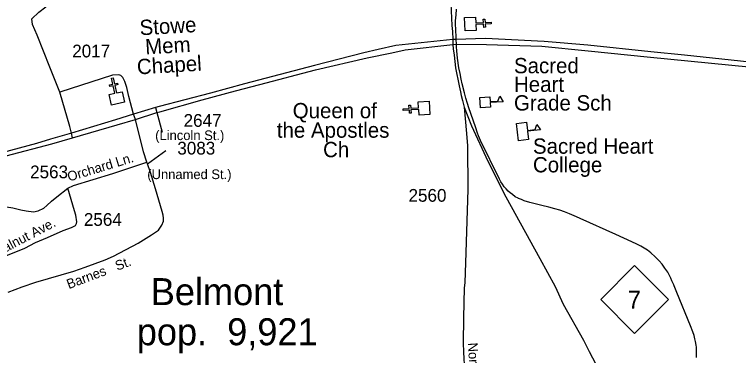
# Model space of a CAD drawing. Extents: x 1364363 to 1407445, y 538563 to 573342.
# Drawn here: x 1385868 to 1392969, y 550075 to 553422 of the extents above; entities that cross this region are included whole.
import ezdxf

# ---------------------------------------------------------------- set-up
doc = ezdxf.new("R2010")
doc.units = 0
for name, color, linetype in [('Exist Civil Demographics City Label', 7, 'Continuous'), ('Exist Cultural Church CELL', 7, 'Continuous'), ('Exist Cultural Church Label', 7, 'Continuous'), ('Exist Cultural Educational Facility College or University CELL', 7, 'Continuous'), ('Exist Cultural Educational Facility High CELL', 7, 'Continuous'), ('Exist Cultural Educational Facility High Label', 7, 'Continuous'), ('Exist Railroad Mainline', 7, 'Continuous'), ('Exist Road Primary NC Attributed', 7, 'Continuous'), ('Exist Road Primary NC Shield CELL', 7, 'Continuous'), ('Exist Road Primary NC Shield Number Label', 7, 'Continuous'), ('Exist Road Primary US Divided Attributed', 7, 'Continuous'), ('Exist Road Secondary Type 51 Attributed', 7, 'Continuous'), ('Exist Road Secondary Type 51 Label', 7, 'Continuous'), ('Exist Road Secondary Type 51 Number Label', 7, 'Continuous')]:
    doc.layers.add(name, color=color, linetype=linetype)

msp = doc.modelspace()

# ---------------------------------------------------------------- linework, layer by layer
at = {"layer": 'Exist Cultural Church CELL'}
for points in [[(1390388.8, 553396.5), (1390391.9, 553339.7), (1390467.9, 553343.6), (1390466.2, 553375.6), (1390482.2, 553376.4), (1390483.9, 553344.4), (1390543.9, 553347.6), (1390544.7, 553331.6), (1390484.7, 553328.4), (1390486.4, 553296.5), (1390470.4, 553295.7), (1390468.7, 553327.6), (1390392.7, 553323.7), (1390395.6, 553266.1), (1390289.3, 553260.5), (1390282.5, 553391)], [(1386796.7, 552636.4), (1386852.3, 552648.8), (1386835.8, 552723.2), (1386804.5, 552716.2), (1386801.1, 552731.8), (1386832.3, 552738.8), (1386819.2, 552797.5), (1386834.9, 552801), (1386847.9, 552742.2), (1386879.2, 552749.2), (1386882.6, 552733.6), (1386851.4, 552726.6), (1386867.9, 552652.3), (1386924.2, 552664.7), (1386947.3, 552560.8), (1386819.8, 552532.5)], [(1389836.9, 552434.5), (1389832.7, 552491.3), (1389756.8, 552485.9), (1389759.1, 552453.9), (1389743.1, 552452.8), (1389740.8, 552484.7), (1389680.9, 552480.4), (1389679.7, 552496.4), (1389739.7, 552500.7), (1389737.4, 552532.6), (1389753.4, 552533.8), (1389755.6, 552501.8), (1389831.6, 552507.3), (1389827.6, 552564.8), (1389933.8, 552572.4), (1389943.1, 552442.1)]]:
    msp.add_lwpolyline(points, close=True, dxfattribs=at)
at = {"layer": 'Exist Cultural Educational Facility College or University CELL'}
msp.add_lwpolyline([(1390791.8, 552353.5), (1390888.9, 552365.6), (1390899, 552285.2), (1390973.5, 552294.5), (1390991.7, 552344.2), (1391027.7, 552291.6), (1390900.1, 552275.7), (1390910.1, 552195.3), (1390813, 552183.2)], close=True, dxfattribs=at)
at = {"layer": 'Exist Cultural Educational Facility High CELL'}
msp.add_lwpolyline([(1390432.8, 552606.9), (1390530.5, 552612.6), (1390533.2, 552566.7), (1390608.2, 552571.1), (1390629.6, 552619.4), (1390662.1, 552564.6), (1390533.8, 552557.1), (1390536.5, 552511.1), (1390438.7, 552505.4)], close=True, dxfattribs=at)
at = {"layer": 'Exist Railroad Mainline'}
msp.add_lwpolyline([(1392556.2, 550057.2), (1392558.6, 550113.7), (1392556.2, 550159), (1392553.7, 550177.8), (1392548.3, 550213.7), (1392542.3, 550240.2), (1392535, 550270.8), (1392521.7, 550308.2), (1392498.1, 550368.3), (1392364.2, 550694.1), (1392337.6, 550759.5), (1392333.3, 550770.4), (1392316.5, 550809.3), (1392304.9, 550833.8), (1392295.2, 550854.1), (1392274.6, 550893.4), (1392247.5, 550934.3), (1392219, 550973.2), (1392192.4, 551004.7), (1392153, 551045.1), (1392107.7, 551083.9), (1392076.8, 551108.5), (1392044.8, 551130.2), (1392012.3, 551149.9), (1391970.8, 551169.5), (1391923.6, 551191.7), (1391766.6, 551262.1), (1391417.7, 551419.1), (1391381.2, 551435.4), (1391311.4, 551466.4), (1391264.1, 551485.6), (1391218.4, 551500.3), (1391168.2, 551515.6), (1391107.6, 551530.4), (1391040.1, 551548.1), (1390921, 551578.6), (1390868.4, 551594.4), (1390839.4, 551605.7), (1390810.9, 551616.9), (1390806.9, 551618.5), (1390777.9, 551634.2), (1390751.7, 551655.4), (1390730.9, 551671.1), (1390710, 551686.9), (1390689.6, 551710.3), (1390671.7, 551730.7), (1390653.3, 551755.8), (1390638, 551780.4), (1390625.7, 551804.5), (1390438.6, 552184.5), (1390420, 552230.7), (1390409.2, 552258.3), (1390389, 552319.4), (1390325.5, 552507.4), (1390311.3, 552549.7), (1390296, 552601.4), (1390281.6, 552652.1), (1390259, 552743.2), (1390248.7, 552787.5), (1390238.4, 552843.1), (1390227.5, 552898.7), (1390214.3, 552994.2), (1390206.4, 553064.1), (1390203.9, 553104.9), (1390199.5, 553202.9), (1390193.5, 553335.3), (1390195, 553360.4), (1390199, 553419.4), (1390202.4, 553474.1)], dxfattribs=at)
at = {"layer": 'Exist Road Primary NC Attributed'}
for points in [[(1390047.7, 554444.4), (1390088.9, 554302.9), (1390109.7, 554190.2), (1390122, 554086.4), (1390145.2, 553605.3), (1390157.9, 553315.1), (1390164.3, 553255.8), (1390167.7, 553175.5)], [(1390167.7, 553175.5), (1390167.7, 553149.6), (1390167.7, 553128.5)], [(1390167.7, 553128.5), (1390172, 553085.3), (1390181.7, 553024.1), (1390192.4, 552900.2), (1390229, 552721), (1390241.3, 552662.8), (1390249, 552628.5), (1390262.8, 552577.7), (1390279.8, 552513.5)], [(1390279.8, 552513.5), (1390351.9, 552330.1), (1390509.1, 551983.5), (1390686.8, 551631.8), (1391019.2, 551028.7), (1391169.5, 550753.4), (1391250, 550580.3), (1391448.2, 550225.8), (1391505.6, 550116.4), (1391602.7, 549926.9)]]:
    msp.add_lwpolyline(points, dxfattribs=at)
at = {"layer": 'Exist Road Primary NC Shield CELL'}
msp.add_lwpolyline([(1391617.4, 550626.1), (1391950.4, 550959.1), (1392283.4, 550626.1), (1391950.4, 550293.1)], close=True, dxfattribs=at)
at = {"layer": 'Exist Road Primary US Divided Attributed'}
for points in [[(1390167.7, 553175.5), (1389610, 553116.9), (1389434.3, 553077.4), (1389294.1, 553047.4), (1388811.4, 552922.9), (1388125.2, 552742.7), (1387789.9, 552650.4), (1387286.6, 552519.4), (1387249.9, 552508.5)], [(1390198.3, 553176.8), (1390167.7, 553175.5)], [(1394431.1, 552713.2), (1394325.9, 552743.1), (1394302, 552751), (1394245.7, 552764.1), (1394133.9, 552794.7), (1393968.9, 552834.1), (1393716.2, 552883), (1393507, 552912.9), (1393079.7, 552955), (1392438.5, 553021.5), (1392109.8, 553055.5), (1391491.7, 553120.7), (1391063.1, 553158.7), (1390486.4, 553185.9), (1390198.3, 553176.8)], [(1387264.8, 552458.9), (1387293.1, 552467.8), (1387709.6, 552583.8), (1388037.6, 552671.9), (1388275.9, 552736.3), (1388821.1, 552877.6), (1389328.1, 552997), (1389567.8, 553047.4), (1389698.5, 553076), (1390167.7, 553128.5)], [(1390167.7, 553128.5), (1390201.7, 553130.5)], [(1390201.7, 553130.5), (1390497.3, 553127.5), (1391040, 553112.6), (1391494.4, 553066.4), (1392107.1, 553003.9), (1393068.9, 552907.4), (1393498.8, 552862.6), (1393742, 552823.2), (1393928.1, 552787.9), (1394114.9, 552748.5), (1394408.7, 552672.4)], [(1387036.9, 552445.5), (1386858.7, 552387.4), (1386429.2, 552257.7)], [(1387249.9, 552508.5), (1387036.9, 552445.5)], [(1387053.9, 552392.5), (1387264.8, 552458.9)], [(1386438.6, 552212.8), (1386875.8, 552337.7), (1387053.9, 552392.5)], [(1386429.2, 552257.7), (1386220.5, 552198.4), (1386085.2, 552155), (1385436.5, 551983)], [(1385442.2, 551934.3), (1385787.9, 552033.7), (1386234, 552154.3), (1386438.6, 552212.8)]]:
    msp.add_lwpolyline(points, dxfattribs=at)
at = {"layer": 'Exist Road Secondary Type 51 Attributed'}
msp.add_line((1387171.4, 551956.1), (1387353.9, 552086.9), dxfattribs=at)
for points in [[(1386314.8, 552661.1), (1386213.9, 552905.2), (1386092.3, 553218), (1386044.4, 553325), (1386039.5, 553379.2), (1386108.8, 553443.8), (1386175.9, 553496.3), (1386251.8, 553576.8), (1386352.6, 553712.8), (1386456.1, 553876.8), (1386518.8, 554007.4), (1386560.7, 554142.1), (1386585.2, 554316.2), (1386592.8, 554454.5)], [(1387036.9, 552445.5), (1386990.9, 552618.7), (1386969.3, 552705.4), (1386950, 552763.2), (1386931.9, 552802.3), (1386911.3, 552822.3), (1386890.5, 552831.2), (1386828.4, 552826.4), (1386314.8, 552661.1)], [(1386429.2, 552257.7), (1386411.9, 552323.2), (1386314.8, 552661.1)], [(1387053.9, 552392.5), (1387036.9, 552445.5)], [(1387249.9, 552508.5), (1387264.8, 552458.9)], [(1387264.8, 552458.9), (1387318.4, 552268.7)], [(1390279.8, 552513.5), (1390301.6, 552254), (1390309.8, 552131.7), (1390315.9, 551705.2), (1390293.5, 551087.1), (1390284.2, 550788), (1390278.7, 550738.1), (1390270.4, 550444.4), (1390269, 550198.6), (1390270.4, 550109.2), (1390281.8, 549925.5), (1390290.5, 549590.6)], [(1387165.1, 551973.8), (1387133, 552075.8), (1387053.9, 552392.5)], [(1386438.6, 552212.8), (1386429.2, 552257.7)], [(1385807.2, 550695.6), (1385944.3, 550750.9), (1386079.1, 550796.7), (1386201.8, 550832.8), (1386449.6, 550903.3), (1386562.7, 550941.8), (1386757.5, 551015.8), (1386839.3, 551051.9), (1387079.9, 551177.8), (1387212.3, 551259.6), (1387279.6, 551307.1), (1387314.2, 551353.6), (1387329, 551395.4), (1387329.6, 551423.4), (1387326.2, 551451.4), (1387316.9, 551489.7), (1387251.6, 551711.3), (1387200.8, 551872.4), (1387171.4, 551956.1)], [(1386390.8, 551718), (1386447.8, 551743.9), (1386834.5, 551861.5), (1387165.1, 551973.8)], [(1387171.4, 551956.1), (1387165.1, 551973.8)], [(1385490, 551582), (1385852, 551524.8), (1385930.7, 551505.7), (1385983.1, 551493.8), (1386054.8, 551484.3), (1386099.9, 551493.8), (1386157, 551522.4), (1386184.7, 551546.3), (1386232.4, 551589.2), (1386282.4, 551632.1), (1386390.8, 551718)], [(1385625.7, 550999.2), (1385750.9, 551040), (1385968.4, 551128.7), (1386074.3, 551184), (1386192.1, 551232.2), (1386346.1, 551302), (1386427.9, 551333.3), (1386466.4, 551350.2), (1386476, 551371.8), (1386480.9, 551386.3), (1386468.8, 551453.7), (1386456.8, 551494.6), (1386390.8, 551718)]]:
    msp.add_lwpolyline(points, dxfattribs=at)

# ---------------------------------------------------------------- texts
at = {"layer": 'Exist Civil Demographics City Label'}
for s, p in [('Belmont', (1387205, 550569.7)), ('pop.  9,921', (1387068, 550176.2))]:
    msp.add_text(s, height=265, dxfattribs=at).set_placement(p)
at = {"layer": 'Exist Cultural Church Label'}
for s, rotation, p in [('Stowe', 3.36796, (1387099.7, 553217.5)), ('Mem', 3.36796, (1387154.2, 553029.3)), ('Chapel', 3.36796, (1387073.6, 552833.3)), ('Queen of', 0.00002, (1388597, 552403.7)), ('the Apostles', 0.00002, (1388441.3, 552212.7)), ('Ch', 0.00002, (1388894.9, 552021.7))]:
    msp.add_text(s, height=150, rotation=rotation, dxfattribs=at).set_placement(p)
at = {"layer": 'Exist Cultural Educational Facility High Label'}
for s, p in [('Sacred', (1390767.2, 552845.4)), ('Heart', (1390767.2, 552662.6)), ('Grade Sch', (1390767.2, 552479.8)), ('Sacred Heart', (1390953.1, 552055.6)), ('College', (1390953.1, 551872.8))]:
    msp.add_text(s, height=150, dxfattribs=at).set_placement(p)
at = {"layer": 'Exist Road Primary NC Shield Number Label'}
msp.add_text('7', height=175, dxfattribs=at).set_placement((1391882.5, 550536.3))
at = {"layer": 'Exist Road Secondary Type 51 Label'}
for s, p in [('(Lincoln St.)', (1387248.3, 552189.6)), ('(Unnamed St.)', (1387171, 551806.7))]:
    msp.add_text(s, height=95, dxfattribs=at).set_placement(p)
for s, rotation, p in [('Orchard Ln.', 16.92554, (1386403.6, 551781.9)), ('Walnut Ave.', 27.61304, (1385676.2, 551031.4)), ('Barnes   St.', 20.77012, (1386401.5, 550726.5)), ('North', 273.55402, (1390314.1, 550199))]:
    msp.add_text(s, height=95, rotation=rotation, dxfattribs=at).set_placement(p)
at = {"layer": 'Exist Road Secondary Type 51 Number Label'}
for s, p in [('2017', (1386434.7, 553001.2)), ('2647', (1387527, 552319.8)), ('3083', (1387465.4, 552047.7)), ('2563', (1386021.8, 551814.9)), ('2560', (1389733, 551584.6)), ('2564', (1386549.1, 551347.9))]:
    msp.add_text(s, height=125, dxfattribs=at).set_placement(p)

doc.saveas('drawing.dxf')
